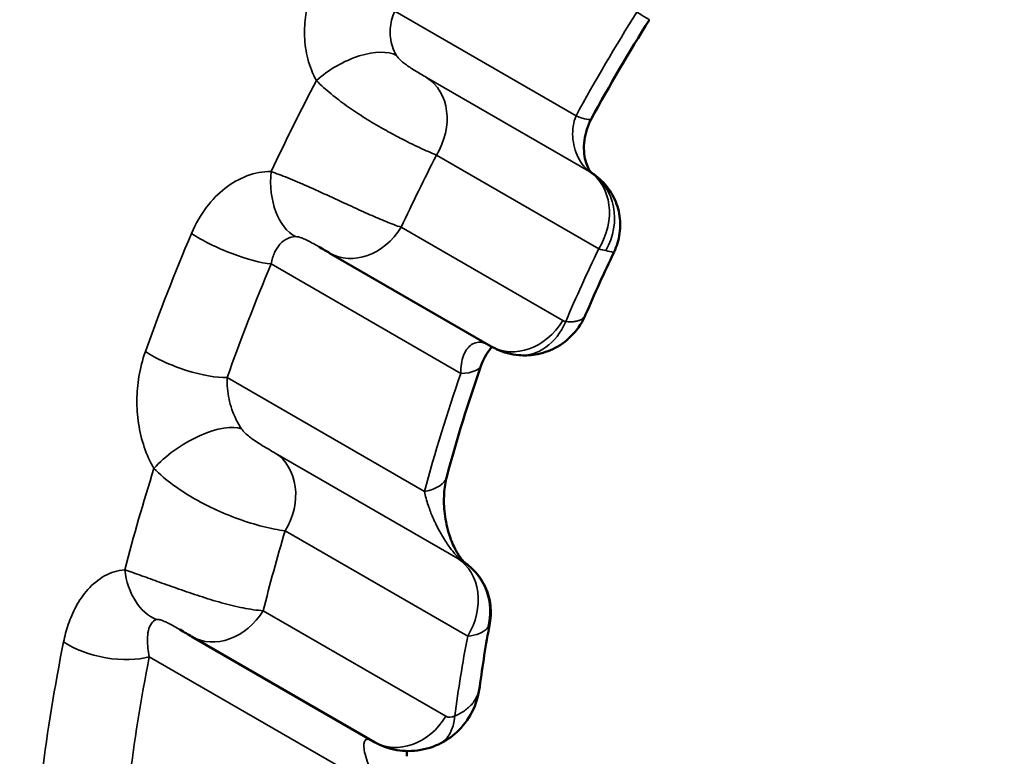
# Model space of a CAD drawing. Header units: millimetres. Extents: x 0 to 14369, y -869 to 2970.
# Tile 443 of 656: x 3579.48 to 3584.39, y 1022.55 to 1026.22. Entities that reach past the tile are written whole.
import ezdxf

# ---------------------------------------------------------------- set-up
doc = ezdxf.new("R2010")
doc.units = ezdxf.units.MM
doc.header["$LTSCALE"] = 10
doc.layers.add('Sichtbar (ISO)', color=7, linetype='Continuous', lineweight=50)
doc.layers.add('Sichtbar schmal (ISO)', color=7, linetype='Continuous', lineweight=35)

msp = doc.modelspace()

# ---------------------------------------------------------------- linework, layer by layer
at = {"layer": 'Sichtbar (ISO)'}
for p, q in [((3581.0284, 1025.062), (3581.8343, 1024.5967)), ((3581.8273, 1023.2161), (3581.8273, 1023.2161)), ((3581.2519, 1022.6249), (3580.3409, 1023.1509))]:
    msp.add_line(p, q, dxfattribs=at)
for centre, major_axis, ratio, start_param, end_param in [((3581.4075, 1024.6367), (0.3773, -0.1328), 0.304505, 6.283175, 6.28323), ((3581.2261, 1024.049), (0.3867, -0.1024), 0.393716, 6.283112, 6.283185), ((3581.4019, 1022.8847), (-0.15, -0.2598), 0.816497, 0, 0.000083)]:
    msp.add_ellipse(centre, major_axis=major_axis, ratio=ratio, start_param=start_param, end_param=end_param, dxfattribs=at)
for points, knots in [([(3584.2669, 1033.4095), (3583.6522, 1033.0942), (3583.0222, 1032.6592), (3581.8008, 1031.5873), (3581.2099, 1030.95), (3580.1301, 1029.5352), (3579.642, 1028.7571), (3578.8221, 1027.1423), (3578.4905, 1026.3056), (3578.018, 1024.6648), (3577.8766, 1023.8608), (3577.7923, 1022.3731), (3577.8485, 1021.6892), (3578.0143, 1021.0113), (3578.0378, 1020.9251), (3578.0633, 1020.8411)], [2.300524, 2.300524, 2.300524, 2.300524, 2.610636, 2.610636, 2.921823, 2.921823, 3.234527, 3.234527, 3.547513, 3.547513, 3.859422, 3.859422, 4.169605, 4.169605, 4.216072, 4.216072, 4.216072, 4.216072]), ([(3582.3328, 1025.7296), (3582.3241, 1025.7136), (3582.3166, 1025.696), (3582.3052, 1025.6604), (3582.3012, 1025.642), (3582.2964, 1025.6054), (3582.2959, 1025.587), (3582.2979, 1025.5524), (3582.3006, 1025.5361), (3582.3079, 1025.5079), (3582.3126, 1025.4959), (3582.3216, 1025.4778), (3582.3261, 1025.4714), (3582.3328, 1025.4632), (3582.3348, 1025.4618), (3582.3349, 1025.4617), (3582.3349, 1025.4617), (3582.3349, 1025.4617)], [0, 0, 0, 0, 0.00562264, 0.00562264, 0.01122067, 0.01122067, 0.0171139, 0.0171139, 0.02328122, 0.02328122, 0.02966531, 0.02966531, 0.03622525, 0.03622525, 0.0438168, 0.0438168, 0.04416595, 0.04416595, 0.04416595, 0.04416595]), ([(3582.3347, 1025.4618), (3582.3633, 1025.4434), (3582.3893, 1025.42), (3582.4312, 1025.3672), (3582.4479, 1025.3373), (3582.4704, 1025.2749), (3582.4767, 1025.2416), (3582.4782, 1025.1759), (3582.4736, 1025.1426), (3582.4595, 1025.0962), (3582.4537, 1025.0814), (3582.4468, 1025.0671)], [0, 0, 0, 0, 0.01027572, 0.01027572, 0.02032553, 0.02032553, 0.03025357, 0.03025357, 0.04011914, 0.04011914, 0.04490287, 0.04490287, 0.04490287, 0.04490287]), ([(3582.3051, 1024.7552), (3582.2898, 1024.7196), (3582.2681, 1024.6858), (3582.2165, 1024.63), (3582.1864, 1024.6067), (3582.1227, 1024.5731), (3582.0885, 1024.5616), (3582.0266, 1024.5516), (3581.9987, 1024.5507), (3581.9712, 1024.5532)], [0, 0, 0, 0, 0.01184584, 0.01184584, 0.02301346, 0.02301346, 0.03361197, 0.03361197, 0.0419308, 0.0419308, 0.0419308, 0.0419308]), ([(3581.84, 1024.5934), (3581.8394, 1024.5929), (3581.8387, 1024.5923), (3581.834, 1024.5882), (3581.8291, 1024.5832), (3581.8153, 1024.5663), (3581.8055, 1024.5514), (3581.7926, 1024.524), (3581.7885, 1024.5143), (3581.7848, 1024.5038)], [0.0359426, 0.0359426, 0.0359426, 0.0359426, 0.03687663, 0.03687663, 0.04213994, 0.04213994, 0.05060546, 0.05060546, 0.05468063, 0.05468063, 0.05468063, 0.05468063]), ([(3581.9712, 1024.5532), (3581.9341, 1024.5567), (3581.897, 1024.5665), (3581.8532, 1024.5864), (3581.8436, 1024.5913), (3581.8343, 1024.5967)], [0, 0, 0, 0, 0.0113132, 0.0113132, 0.01458093, 0.01458093, 0.01458093, 0.01458093]), ([(3581.6128, 1023.9466), (3581.6062, 1023.9216), (3581.6014, 1023.8924), (3581.5976, 1023.8301), (3581.5986, 1023.7961), (3581.6071, 1023.7268), (3581.6149, 1023.6904), (3581.6307, 1023.6417), (3581.6361, 1023.6274), (3581.6465, 1023.6031), (3581.6515, 1023.5926), (3581.6608, 1023.5749), (3581.6652, 1023.5673), (3581.6733, 1023.5544), (3581.677, 1023.5489), (3581.6865, 1023.5358), (3581.692, 1023.5294), (3581.6998, 1023.5213), (3581.7024, 1023.5191), (3581.7037, 1023.5181), (3581.7038, 1023.518), (3581.7038, 1023.518)], [0, 0, 0, 0, 0.01041355, 0.01041355, 0.02094787, 0.02094787, 0.03178859, 0.03178859, 0.03639884, 0.03639884, 0.04010244, 0.04010244, 0.04316039, 0.04316039, 0.04581259, 0.04581259, 0.05037092, 0.05037092, 0.05450545, 0.05450545, 0.05596585, 0.05596585, 0.05596585, 0.05596585]), ([(3581.7038, 1023.518), (3581.7304, 1023.4994), (3581.7542, 1023.4762), (3581.7925, 1023.4243), (3581.8076, 1023.3952), (3581.8274, 1023.3343), (3581.8325, 1023.3019), (3581.8323, 1023.2519), (3581.8306, 1023.2338), (3581.8273, 1023.2161)], [0, 0, 0, 0, 0.00974868, 0.00974868, 0.0193558, 0.0193558, 0.02895824, 0.02895824, 0.03437334, 0.03437334, 0.03437334, 0.03437334]), ([(3581.7774, 1022.9011), (3581.7716, 1022.857), (3581.7584, 1022.8131), (3581.7189, 1022.7365), (3581.6931, 1022.7022), (3581.6357, 1022.6492), (3581.6045, 1022.6285), (3581.5713, 1022.6133)], [0, 0, 0, 0, 0.0134811, 0.0134811, 0.0260518, 0.0260518, 0.03706599, 0.03706599, 0.03706599, 0.03706599]), ([(3581.5713, 1022.6133), (3581.5338, 1022.5962), (3581.493, 1022.5851), (3581.4128, 1022.5778), (3581.3725, 1022.5811), (3581.3057, 1022.5986), (3581.2777, 1022.6101), (3581.2519, 1022.6249)], [0, 0, 0, 0, 0.01253432, 0.01253432, 0.02446861, 0.02446861, 0.03348093, 0.03348093, 0.03348093, 0.03348093]), ([(3581.414, 1022.58), (3581.4139, 1022.5789), (3581.4138, 1022.5777), (3581.4134, 1022.5692), (3581.4132, 1022.5616), (3581.4131, 1022.5537)], [0.084655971, 0.084655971, 0.084655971, 0.084655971, 0.085255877, 0.085255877, 0.089088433, 0.089088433, 0.089088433, 0.089088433])]:
    msp.add_open_spline(points, degree=3, knots=knots, dxfattribs=at)
for points in [[(3582.6233, 1026.2248), (3582.5212, 1026.0627), (3582.424, 1025.8971), (3582.3328, 1025.7296)], [(3581.0284, 1025.062), (3581.0128, 1025.071), (3580.9948, 1025.0817), (3580.9746, 1025.0934)], [(3582.4468, 1025.067), (3582.3972, 1024.9635), (3582.3499, 1024.8594), (3582.3051, 1024.7552)], [(3581.7848, 1024.5038), (3581.7191, 1024.317), (3581.6615, 1024.1305), (3581.6128, 1023.9466)], [(3581.8273, 1023.2161), (3581.8075, 1023.1098), (3581.7908, 1023.0046), (3581.7774, 1022.9011)], [(3580.3409, 1023.1509), (3580.3238, 1023.1608), (3580.3043, 1023.1724), (3580.2824, 1023.1851)]]:
    msp.add_open_spline(points, degree=3, dxfattribs=at)
at = {"layer": 'Sichtbar schmal (ISO)'}
for p, q in [((3581.354, 1026.2671), (3582.2572, 1025.7456)), ((3582.3211, 1025.4698), (3581.5119, 1025.937)), ((3582.3706, 1025.083), (3581.5614, 1025.5502)), ((3581.3852, 1025.1903), (3582.191, 1024.725)), ((3580.7373, 1025.0075), (3581.6832, 1024.4614)), ((3580.5179, 1024.4418), (3581.5018, 1023.8737)), ((3581.6675, 1023.5392), (3580.7573, 1024.0647)), ((3581.717, 1023.1523), (3580.8067, 1023.6779)), ((3581.6087, 1022.7533), (3580.6976, 1023.2793)), ((3580.1298, 1023.0502), (3581.2888, 1022.3811))]:
    msp.add_line(p, q, dxfattribs=at)
for centre, major_axis, ratio, start_param, end_param in [((3583.6846, 1026.3129), (-5.25, -9.0933), 0.57735, 3.945395, 5.6888), ((3584.0381, 1026.1088), (-5, -8.6603), 0.57735, 3.945395, 5.6888), ((3584.0381, 1026.1088), (4.5, 7.7942), 0.57735, 0.729728, 2.645275), ((3585.2297, 1024.6094), (2.9195, 4.5916), 0.576999, 1.577564, 1.687967), ((3582.2849, 1026.4381), (0.3384, -0.2133), 0.005529, 5.668125, 6.283196), ((3581.1339, 1025.8665), (0.2595, 0.1505), 0.485067, 0.292079, 1.984297), ((3585.2152, 1024.5771), (4.0949, 6.3403), 0.576975, 1.727494, 1.795446), ((3581.3546, 1025.6817), (0.15, 0.2598), 0.816495, 4.677483, 6.248279), ((3581.9815, 1025.9209), (0.3513, -0.1913), 0.09548, 5.66489, 6.283185), ((3585.5616, 1024.3572), (3.784, 5.9514), 0.576999, 1.733095, 1.790615), ((3582.1638, 1025.2144), (0.15, 0.2598), 0.816497, 4.677485, 6.248279), ((3580.9179, 1025.4305), (-0.0099, -0.2998), 0.611252, 4.607159, 6.00633), ((3582.1714, 1025.2101), (0.1462, 0.262), 0.901115, 4.694722, 6.23278), ((3581.1784, 1025.3218), (-0.15, -0.2598), 0.816497, 6.283179, 7.819075), ((3585.0199, 1024.7308), (4.0756, 6.3502), 0.576935, 1.862161, 1.949074), ((3580.5305, 1025.139), (0.2767, -0.1159), 0.23264, 4.054427, 5.648087), ((3585.5452, 1024.3544), (2.9139, 4.5829), 0.576991, 1.772593, 1.847345), ((3582.1631, 1025.2178), (0.2863, -0.1427), 0.13771, 5.588738, 5.782213), ((3585.2244, 1024.5988), (3.886, 6.1118), 0.576999, 1.859588, 1.946539), ((3581.9843, 1024.8565), (-0.15, -0.2598), 0.816497, 0, 1.535888), ((3581.9991, 1024.8519), (-0.0278, -0.2987), 0.783253, 0.000005, 1.189245), ((3582.2295, 1024.7838), (-0.0414, -0.0569), 0.68332, 0.071484, 0.385764), ((3580.3112, 1024.5732), (0.2826, -0.1008), 0.299706, 4.032797, 5.63367), ((3581.4075, 1024.6367), (0.3773, -0.1328), 0.304505, 5.63246, 6.283175), ((3585.2235, 1024.6099), (2.9141, 4.5832), 0.576999, 1.952837, 2.073783), ((3580.3609, 1024.0075), (0.2562, 0.1561), 0.392296, 0.283477, 2.245547), ((3580.5999, 1023.8094), (0.15, 0.2598), 0.816491, 4.677471, 6.248279), ((3585.2079, 1024.5766), (4.089, 6.3295), 0.577064, 2.014809, 2.090184), ((3581.2261, 1024.049), (0.3867, -0.1024), 0.393716, 5.604595, 6.283111), ((3585.552, 1024.3572), (3.7759, 5.9386), 0.576999, 2.030022, 2.093668), ((3581.5102, 1023.2838), (0.15, 0.2598), 0.816497, 4.677396, 6.248242), ((3581.5312, 1023.2725), (0.0974, 0.2838), 0.988794, 4.777254, 6.035591), ((3580.2223, 1023.5218), (0.0137, -0.2997), 0.724207, 4.807839, 5.955435), ((3580.4909, 1023.4107), (-0.15, -0.2598), 0.816502, 6.283172, 7.819073), ((3585.0065, 1024.7283), (-4.0651, -6.3338), 0.576925, 5.306867, 5.408794), ((3579.9231, 1023.1817), (-0.2942, 0.0585), 0.455693, 0.818588, 2.436357), ((3585.5438, 1024.3538), (2.9129, 4.5813), 0.576999, 2.171191, 2.256274), ((3585.2138, 1024.5961), (-3.8778, -6.0989), 0.576999, 5.304279, 5.406195), ((3581.4019, 1022.8847), (-0.15, -0.2598), 0.816497, 0.000083, 1.535895), ((3581.4467, 1022.8862), (0.1246, -0.2729), 0.610737, 0.00001, 0.816398), ((3581.6762, 1022.8793), (-0.0664, -0.1266), 0.493819, 6.26512, 6.847085)]:
    msp.add_ellipse(centre, major_axis=major_axis, ratio=ratio, start_param=start_param, end_param=end_param, dxfattribs=at)
for points, knots in [([(3580.9627, 1025.9213), (3580.9433, 1025.9559), (3580.9295, 1025.9919), (3580.92, 1026.029), (3580.9105, 1026.066), (3580.9054, 1026.1041), (3580.9039, 1026.1409), (3580.9025, 1026.1777), (3580.9048, 1026.2133), (3580.9099, 1026.2485), (3580.9151, 1026.2837), (3580.9231, 1026.3185), (3580.9353, 1026.3551), (3580.9475, 1026.3917), (3580.9639, 1026.43), (3580.9856, 1026.4683)], [0.0000007, 0.0000007, 0.0000007, 0.0000007, 0.2, 0.2, 0.2, 0.4, 0.4, 0.4, 0.6, 0.6, 0.6, 0.8, 0.8, 0.8, 1, 1, 1, 1]), ([(3581.3614, 1026.0469), (3581.3531, 1026.0606), (3581.3465, 1026.0754), (3581.3417, 1026.0904), (3581.3368, 1026.1054), (3581.3337, 1026.1208), (3581.332, 1026.1356), (3581.3303, 1026.1505), (3581.33, 1026.1649), (3581.3309, 1026.179), (3581.3319, 1026.1932), (3581.3339, 1026.2071), (3581.3376, 1026.2218), (3581.3413, 1026.2365), (3581.3466, 1026.252), (3581.354, 1026.2671)], [0.0000009, 0.0000009, 0.0000009, 0.0000009, 0.2, 0.2, 0.2, 0.4, 0.4, 0.4, 0.6, 0.6, 0.6, 0.8, 0.8, 0.8, 1, 1, 1, 1]), ([(3581.5119, 1025.937), (3581.5024, 1025.9425), (3581.4927, 1025.9481), (3581.483, 1025.9539), (3581.4733, 1025.9596), (3581.4635, 1025.9654), (3581.4542, 1025.9711), (3581.4449, 1025.9768), (3581.4362, 1025.9823), (3581.4282, 1025.9876), (3581.4202, 1025.9929), (3581.4129, 1025.9979), (3581.4063, 1026.0028), (3581.3998, 1026.0077), (3581.3938, 1026.0124), (3581.3883, 1026.0171), (3581.3828, 1026.0219), (3581.3777, 1026.0266), (3581.3732, 1026.0316), (3581.3686, 1026.0366), (3581.3645, 1026.0417), (3581.3614, 1026.0469)], [0.0000017, 0.0000017, 0.0000017, 0.0000017, 0.1428571, 0.1428571, 0.1428571, 0.2857143, 0.2857143, 0.2857143, 0.4285714, 0.4285714, 0.4285714, 0.5714286, 0.5714286, 0.5714286, 0.7142857, 0.7142857, 0.7142857, 0.8571429, 0.8571429, 0.8571429, 1, 1, 1, 1]), ([(3581.5614, 1025.5502), (3581.5362, 1025.5603), (3581.5074, 1025.5729), (3581.4766, 1025.5873), (3581.4458, 1025.6017), (3581.413, 1025.6179), (3581.3803, 1025.6349), (3581.3604, 1025.6452), (3581.3406, 1025.6558), (3581.3211, 1025.6665), (3581.3085, 1025.6735), (3581.2959, 1025.6805), (3581.2836, 1025.6876), (3581.2524, 1025.7055), (3581.2227, 1025.7234), (3581.1944, 1025.7414), (3581.1661, 1025.7595), (3581.1392, 1025.7776), (3581.113, 1025.7963), (3581.0867, 1025.8151), (3581.0611, 1025.8345), (3581.0358, 1025.8553), (3581.0105, 1025.8762), (3580.9857, 1025.8985), (3580.9627, 1025.9213)], [0.0000009, 0.0000009, 0.0000009, 0.0000009, 0.1428571, 0.1428571, 0.1428571, 0.2857143, 0.2857143, 0.2857143, 0.3722276, 0.3722276, 0.3722276, 0.4285714, 0.4285714, 0.4285714, 0.5714286, 0.5714286, 0.5714286, 0.7142857, 0.7142857, 0.7142857, 0.8571429, 0.8571429, 0.8571429, 1, 1, 1, 1]), ([(3582.3293, 1025.4651), (3582.3174, 1025.4728), (3582.3061, 1025.4829), (3582.2957, 1025.4951), (3582.2854, 1025.5073), (3582.2761, 1025.5216), (3582.2683, 1025.5372), (3582.2604, 1025.5528), (3582.254, 1025.5698), (3582.2494, 1025.5873), (3582.2447, 1025.6049), (3582.2418, 1025.6231), (3582.2407, 1025.6409), (3582.2396, 1025.6588), (3582.2403, 1025.6763), (3582.243, 1025.6938), (3582.2456, 1025.7114), (3582.2503, 1025.7289), (3582.2572, 1025.7456)], [0, 0, 0, 0, 0.166667, 0.166667, 0.166667, 0.333333, 0.333333, 0.333333, 0.5, 0.5, 0.5, 0.666667, 0.666667, 0.666667, 0.833333, 0.833333, 0.833333, 1, 1, 1, 1]), ([(3582.3211, 1025.4698), (3582.3226, 1025.469), (3582.324, 1025.4682), (3582.3253, 1025.4674), (3582.3267, 1025.4666), (3582.328, 1025.4659), (3582.3293, 1025.4651)], [0.0001334, 0.0001334, 0.0001334, 0.0001334, 0.5, 0.5, 0.5, 0.9998805, 0.9998805, 0.9998805, 0.9998805]), ([(3580.3399, 1025.1589), (3580.3613, 1025.2095), (3580.3871, 1025.253), (3580.4151, 1025.2902), (3580.4431, 1025.3273), (3580.4733, 1025.3581), (3580.5069, 1025.3842), (3580.5405, 1025.4103), (3580.5777, 1025.4317), (3580.6163, 1025.4463), (3580.6548, 1025.4608), (3580.6948, 1025.4684), (3580.7367, 1025.468)], [0.0000018, 0.0000018, 0.0000018, 0.0000018, 0.25, 0.25, 0.25, 0.5, 0.5, 0.5, 0.75, 0.75, 0.75, 1, 1, 1, 1]), ([(3580.7367, 1025.468), (3580.7618, 1025.4591), (3580.7896, 1025.4486), (3580.8198, 1025.4364), (3580.85, 1025.4243), (3580.8824, 1025.4106), (3580.9177, 1025.395), (3580.953, 1025.3795), (3580.9913, 1025.3621), (3581.0289, 1025.3448), (3581.0666, 1025.3274), (3581.1037, 1025.3102), (3581.1373, 1025.2947), (3581.171, 1025.2792), (3581.2014, 1025.2654), (3581.2296, 1025.2529), (3581.2579, 1025.2403), (3581.2841, 1025.2291), (3581.3102, 1025.2185), (3581.3363, 1025.2079), (3581.3621, 1025.1981), (3581.3852, 1025.1903)], [0.0000052, 0.0000052, 0.0000052, 0.0000052, 0.1428571, 0.1428571, 0.1428571, 0.2857143, 0.2857143, 0.2857143, 0.4285714, 0.4285714, 0.4285714, 0.5714286, 0.5714286, 0.5714286, 0.7142857, 0.7142857, 0.7142857, 0.8571429, 0.8571429, 0.8571429, 1, 1, 1, 1]), ([(3580.7373, 1025.0075), (3580.7411, 1025.0291), (3580.7472, 1025.0483), (3580.7547, 1025.0645), (3580.7622, 1025.0807), (3580.7709, 1025.0941), (3580.7812, 1025.1056), (3580.7915, 1025.1171), (3580.8034, 1025.1265), (3580.8165, 1025.1331), (3580.8295, 1025.1397), (3580.8436, 1025.1434), (3580.8583, 1025.1437)], [0.0000019, 0.0000019, 0.0000019, 0.0000019, 0.25, 0.25, 0.25, 0.5, 0.5, 0.5, 0.75, 0.75, 0.75, 1, 1, 1, 1]), ([(3580.8583, 1025.1437), (3580.8626, 1025.1438), (3580.8675, 1025.1432), (3580.8733, 1025.1419), (3580.8791, 1025.1405), (3580.8857, 1025.1384), (3580.8933, 1025.1354), (3580.9009, 1025.1324), (3580.9096, 1025.1285), (3580.9186, 1025.124), (3580.9277, 1025.1196), (3580.937, 1025.1145), (3580.9459, 1025.1096), (3580.9548, 1025.1047), (3580.9632, 1025.1), (3580.9714, 1025.0953), (3580.9725, 1025.0946), (3580.9735, 1025.094), (3580.9746, 1025.0934)], [0.0000388, 0.0000388, 0.0000388, 0.0000388, 0.1428571, 0.1428571, 0.1428571, 0.2857143, 0.2857143, 0.2857143, 0.4285714, 0.4285714, 0.4285714, 0.5714286, 0.5714286, 0.5714286, 0.7142857, 0.7142857, 0.7142857, 0.73335, 0.73335, 0.73335, 0.73335]), ([(3582.4049, 1025.0738), (3582.4213, 1025.0704), (3582.4404, 1025.0661), (3582.4465, 1025.0664), (3582.4468, 1025.0671)], [0.0001871, 0.0001871, 0.0001871, 0.0001871, 0.2, 0.3337847, 0.3337847, 0.3337847, 0.3337847]), ([(3582.3051, 1024.7552), (3582.3044, 1024.7535), (3582.3036, 1024.7519), (3582.3027, 1024.7504), (3582.3, 1024.7457), (3582.2967, 1024.7417), (3582.293, 1024.7382), (3582.2892, 1024.7348), (3582.285, 1024.7319), (3582.2803, 1024.7295), (3582.2757, 1024.7271), (3582.2707, 1024.7252), (3582.2653, 1024.7237), (3582.2599, 1024.7221), (3582.2541, 1024.721), (3582.2479, 1024.7203), (3582.2417, 1024.7195), (3582.2352, 1024.7192), (3582.2282, 1024.7192), (3582.2211, 1024.7192), (3582.2137, 1024.7196), (3582.2058, 1024.7205)], [0.4727017, 0.4727017, 0.4727017, 0.4727017, 0.5, 0.5, 0.5, 0.5833333, 0.5833333, 0.5833333, 0.6666667, 0.6666667, 0.6666667, 0.75, 0.75, 0.75, 0.8333333, 0.8333333, 0.8333333, 0.9166667, 0.9166667, 0.9166667, 1, 1, 1, 1]), ([(3581.6832, 1024.4614), (3581.6827, 1024.4786), (3581.6844, 1024.511), (3581.6947, 1024.5524), (3581.7122, 1024.5849), (3581.7359, 1024.6073), (3581.7643, 1024.6183), (3581.7916, 1024.6171), (3581.8086, 1024.6109), (3581.815, 1024.6078)], [0, 0, 0, 0, 0.1428571, 0.2857143, 0.4285714, 0.5714286, 0.7142857, 0.8571429, 0.9451164, 0.9451164, 0.9451164, 0.9451164]), ([(3580.1531, 1023.9884), (3580.1335, 1024.0215), (3580.1175, 1024.0565), (3580.1047, 1024.0944), (3580.0918, 1024.1322), (3580.0821, 1024.1728), (3580.076, 1024.2126), (3580.07, 1024.2524), (3580.0675, 1024.2913), (3580.0678, 1024.3297), (3580.0681, 1024.3682), (3580.0712, 1024.4062), (3580.0779, 1024.4462), (3580.0846, 1024.4863), (3580.0949, 1024.5283), (3580.1101, 1024.5707)], [0.0000034, 0.0000034, 0.0000034, 0.0000034, 0.2, 0.2, 0.2, 0.4, 0.4, 0.4, 0.6, 0.6, 0.6, 0.8, 0.8, 0.8, 1, 1, 1, 1]), ([(3580.5898, 1024.1855), (3580.5802, 1024.1994), (3580.5713, 1024.2146), (3580.5631, 1024.231), (3580.555, 1024.2475), (3580.5477, 1024.2652), (3580.5417, 1024.2827), (3580.5357, 1024.3001), (3580.5309, 1024.3173), (3580.5272, 1024.3344), (3580.5235, 1024.3514), (3580.5208, 1024.3683), (3580.5191, 1024.3861), (3580.5174, 1024.404), (3580.5168, 1024.4229), (3580.5179, 1024.4418)], [0.0000043, 0.0000043, 0.0000043, 0.0000043, 0.2, 0.2, 0.2, 0.4, 0.4, 0.4, 0.6, 0.6, 0.6, 0.8, 0.8, 0.8, 1, 1, 1, 1]), ([(3580.7573, 1024.0647), (3580.7454, 1024.0716), (3580.7335, 1024.0785), (3580.7215, 1024.0856), (3580.7094, 1024.0927), (3580.6973, 1024.0999), (3580.686, 1024.107), (3580.6747, 1024.114), (3580.6642, 1024.1208), (3580.6548, 1024.1273), (3580.6453, 1024.1337), (3580.637, 1024.1398), (3580.6293, 1024.1459), (3580.6216, 1024.152), (3580.6145, 1024.1581), (3580.6078, 1024.1646), (3580.6012, 1024.1711), (3580.5949, 1024.1781), (3580.5898, 1024.1855)], [0.0000052, 0.0000052, 0.0000052, 0.0000052, 0.1666667, 0.1666667, 0.1666667, 0.3333333, 0.3333333, 0.3333333, 0.5, 0.5, 0.5, 0.6666667, 0.6666667, 0.6666667, 0.8333333, 0.8333333, 0.8333333, 1, 1, 1, 1]), ([(3580.8067, 1023.6779), (3580.7739, 1023.6815), (3580.7364, 1023.6888), (3580.6965, 1023.699), (3580.6566, 1023.7091), (3580.6144, 1023.7222), (3580.5729, 1023.7373), (3580.5314, 1023.7523), (3580.4907, 1023.7692), (3580.4528, 1023.7869), (3580.4149, 1023.8046), (3580.3798, 1023.823), (3580.3462, 1023.8426), (3580.3125, 1023.8621), (3580.2803, 1023.8829), (3580.2478, 1023.907), (3580.2152, 1023.9311), (3580.1824, 1023.9587), (3580.1531, 1023.9884)], [0.0000031, 0.0000031, 0.0000031, 0.0000031, 0.1666667, 0.1666667, 0.1666667, 0.3333333, 0.3333333, 0.3333333, 0.5, 0.5, 0.5, 0.6666667, 0.6666667, 0.6666667, 0.8333333, 0.8333333, 0.8333333, 1, 1, 1, 1]), ([(3581.6943, 1023.524), (3581.6926, 1023.5252), (3581.6909, 1023.5265), (3581.6891, 1023.5278), (3581.6834, 1023.5322), (3581.6772, 1023.5376), (3581.6706, 1023.5441), (3581.6675, 1023.5472), (3581.6643, 1023.5505), (3581.661, 1023.554), (3581.6552, 1023.5604), (3581.649, 1023.5675), (3581.6425, 1023.5755), (3581.6377, 1023.5815), (3581.6327, 1023.5881), (3581.6275, 1023.595), (3581.6221, 1023.6025), (3581.6165, 1023.6105), (3581.6109, 1023.6189), (3581.6042, 1023.6289), (3581.5975, 1023.6396), (3581.5908, 1023.6509), (3581.5864, 1023.6582), (3581.5821, 1023.6658), (3581.5778, 1023.6737), (3581.5697, 1023.6883), (3581.5617, 1023.7039), (3581.5541, 1023.7199), (3581.5514, 1023.7257), (3581.5487, 1023.7315), (3581.5461, 1023.7374), (3581.5377, 1023.7564), (3581.53, 1023.7759), (3581.5232, 1023.7954), (3581.5221, 1023.7987), (3581.521, 1023.802), (3581.5199, 1023.8053), (3581.5124, 1023.8281), (3581.5062, 1023.851), (3581.5018, 1023.8737)], [0, 0, 0, 0, 0.033677, 0.033677, 0.033677, 0.142857, 0.142857, 0.142857, 0.194049, 0.194049, 0.194049, 0.285714, 0.285714, 0.285714, 0.354912, 0.354912, 0.354912, 0.428571, 0.428571, 0.428571, 0.51537, 0.51537, 0.51537, 0.571429, 0.571429, 0.571429, 0.676351, 0.676351, 0.676351, 0.714286, 0.714286, 0.714286, 0.836501, 0.836501, 0.836501, 0.857143, 0.857143, 0.857143, 1, 1, 1, 1]), ([(3581.6675, 1023.5392), (3581.6722, 1023.5365), (3581.6767, 1023.5339), (3581.6811, 1023.5314), (3581.6813, 1023.5313), (3581.6814, 1023.5312), (3581.6815, 1023.5311), (3581.6861, 1023.5286), (3581.6904, 1023.5262), (3581.6943, 1023.524)], [0, 0, 0, 0, 0.4840341, 0.4840341, 0.4840341, 0.5, 0.5, 0.5, 0.9999584, 0.9999584, 0.9999584, 0.9999584]), ([(3580.0075, 1023.4833), (3579.971, 1023.4807), (3579.9378, 1023.47), (3579.9069, 1023.4527), (3579.8759, 1023.4354), (3579.8474, 1023.4114), (3579.8235, 1023.385), (3579.7996, 1023.3585), (3579.7804, 1023.3296), (3579.7645, 1023.3001), (3579.7486, 1023.2706), (3579.7359, 1023.2404), (3579.7259, 1023.2108), (3579.7158, 1023.1812), (3579.7083, 1023.1521), (3579.7026, 1023.1238)], [0, 0, 0, 0, 0.2, 0.2, 0.2, 0.4, 0.4, 0.4, 0.6, 0.6, 0.6, 0.8, 0.8, 0.8, 1, 1, 1, 1]), ([(3580.6976, 1023.2793), (3580.6666, 1023.2812), (3580.6321, 1023.2863), (3580.5969, 1023.2933), (3580.5616, 1023.3003), (3580.5255, 1023.3092), (3580.4893, 1023.3192), (3580.4531, 1023.3293), (3580.4168, 1023.3404), (3580.3812, 1023.352), (3580.3456, 1023.3635), (3580.3108, 1023.3754), (3580.2775, 1023.3871), (3580.2441, 1023.3988), (3580.2121, 1023.4103), (3580.1812, 1023.4214), (3580.1503, 1023.4326), (3580.1205, 1023.4435), (3580.0913, 1023.4538), (3580.0622, 1023.4642), (3580.0338, 1023.4741), (3580.0075, 1023.4833)], [0, 0, 0, 0, 0.1428571, 0.1428571, 0.1428571, 0.2857143, 0.2857143, 0.2857143, 0.4285714, 0.4285714, 0.4285714, 0.5714286, 0.5714286, 0.5714286, 0.7142857, 0.7142857, 0.7142857, 0.8571429, 0.8571429, 0.8571429, 0.9999982, 0.9999982, 0.9999982, 0.9999982]), ([(3580.1654, 1023.2348), (3580.1549, 1023.2319), (3580.1466, 1023.2252), (3580.1399, 1023.2157), (3580.1332, 1023.2062), (3580.1282, 1023.1936), (3580.1251, 1023.1799), (3580.1219, 1023.1663), (3580.1206, 1023.1518), (3580.1204, 1023.1371), (3580.1203, 1023.1223), (3580.1212, 1023.1074), (3580.1229, 1023.0928), (3580.1246, 1023.0782), (3580.127, 1023.064), (3580.1298, 1023.0502)], [0, 0, 0, 0, 0.2, 0.2, 0.2, 0.4, 0.4, 0.4, 0.6, 0.6, 0.6, 0.8, 0.8, 0.8, 1, 1, 1, 1]), ([(3580.2824, 1023.1851), (3580.2778, 1023.1877), (3580.2733, 1023.1903), (3580.2689, 1023.1928), (3580.2588, 1023.1985), (3580.2492, 1023.2039), (3580.2402, 1023.2087), (3580.2313, 1023.2135), (3580.2229, 1023.2178), (3580.2153, 1023.2214), (3580.2078, 1023.225), (3580.2009, 1023.2279), (3580.1947, 1023.2302), (3580.1885, 1023.2325), (3580.1829, 1023.2341), (3580.178, 1023.2349), (3580.173, 1023.2358), (3580.1687, 1023.2358), (3580.1654, 1023.2348)], [0.2232899, 0.2232899, 0.2232899, 0.2232899, 0.2857143, 0.2857143, 0.2857143, 0.4285714, 0.4285714, 0.4285714, 0.5714286, 0.5714286, 0.5714286, 0.7142857, 0.7142857, 0.7142857, 0.8571429, 0.8571429, 0.8571429, 0.9999783, 0.9999783, 0.9999783, 0.9999783]), ([(3581.717, 1023.1523), (3581.7383, 1023.1548), (3581.7788, 1023.1635), (3581.8081, 1023.1825), (3581.8175, 1023.1949)], [0, 0, 0, 0, 0.5, 0.9999852, 0.9999852, 0.9999852, 0.9999852]), ([(3581.7774, 1022.9011), (3581.7769, 1022.898), (3581.7765, 1022.8949), (3581.7759, 1022.8919), (3581.7739, 1022.8813), (3581.771, 1022.8715), (3581.7674, 1022.8625), (3581.7638, 1022.8534), (3581.7596, 1022.8451), (3581.7549, 1022.8374), (3581.7502, 1022.8297), (3581.7451, 1022.8226), (3581.7395, 1022.8159), (3581.7339, 1022.8093), (3581.728, 1022.8031), (3581.7216, 1022.7973), (3581.7152, 1022.7915), (3581.7084, 1022.7861), (3581.7012, 1022.781), (3581.6941, 1022.776), (3581.6865, 1022.7713), (3581.6786, 1022.7669), (3581.6706, 1022.7625), (3581.6622, 1022.7584), (3581.6535, 1022.7547)], [0.3929395, 0.3929395, 0.3929395, 0.3929395, 0.4166667, 0.4166667, 0.4166667, 0.5, 0.5, 0.5, 0.5833333, 0.5833333, 0.5833333, 0.6666667, 0.6666667, 0.6666667, 0.75, 0.75, 0.75, 0.8333333, 0.8333333, 0.8333333, 0.9166667, 0.9166667, 0.9166667, 0.9999888, 0.9999888, 0.9999888, 0.9999888]), ([(3581.2888, 1022.3811), (3581.2733, 1022.4076), (3581.2469, 1022.4565), (3581.2198, 1022.5176), (3581.2039, 1022.5664), (3581.198, 1022.6028), (3581.2005, 1022.6268), (3581.2101, 1022.6388), (3581.2225, 1022.6396), (3581.2314, 1022.6364), (3581.2344, 1022.635)], [0.0000014, 0.0000014, 0.0000014, 0.0000014, 0.125, 0.25, 0.375, 0.5, 0.625, 0.75, 0.875, 0.9355913, 0.9355913, 0.9355913, 0.9355913])]:
    msp.add_open_spline(points, degree=3, knots=knots, dxfattribs=at)
for points in [[(3582.3347, 1025.4618), (3582.333, 1025.463), (3582.3312, 1025.4641), (3582.3293, 1025.4651)], [(3581.7038, 1023.518), (3581.7007, 1023.5202), (3581.6976, 1023.5222), (3581.6943, 1023.524)], [(3581.8175, 1023.1949), (3581.8227, 1023.2018), (3581.8259, 1023.2089), (3581.8273, 1023.2161)]]:
    msp.add_open_spline(points, degree=3, dxfattribs=at)

doc.saveas('drawing.dxf')
